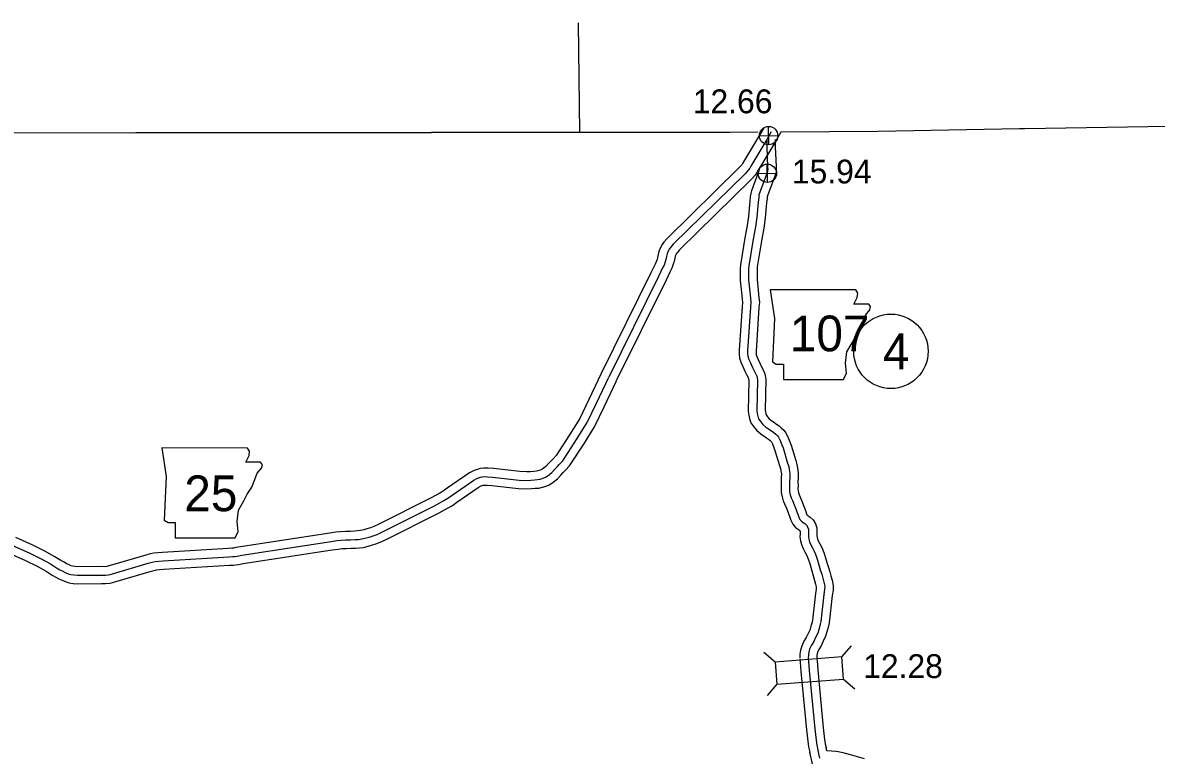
# Model space of a CAD drawing. Extents: x -83719 to 153526, y -11835 to 11446.
# Drawn here: x 2076 to 2746, y 1439 to 1872 of the extents above; entities that cross this region are included whole.
import ezdxf

# ---------------------------------------------------------------- set-up
doc = ezdxf.new("R2010")
doc.units = 0
for name, color, linetype in [('Level 10', 7, 'Continuous'), ('Level 2', 7, 'Continuous'), ('Level 20', 7, 'Continuous'), ('Level 21', 7, 'Continuous'), ('Level 25', 7, 'Continuous'), ('Level 26', 7, 'Continuous'), ('Level 27', 7, 'Continuous'), ('Level 58', 7, 'Continuous'), ('Level 59', 7, 'Continuous')]:
    doc.layers.add(name, color=color, linetype=linetype)

msp = doc.modelspace()

# ---------------------------------------------------------------- linework, layer by layer
at = {"layer": 'Level 10'}
for points in [[(2513.73, 1809.47), (2511.23, 1805.08), (2501.88, 1789.42), (2501.23, 1788.3), (2500.81, 1787.66), (2499.12, 1785.81), (2456.58, 1744.1), (2454.67, 1741.83), (2453.65, 1740.45), (2452.65, 1738.78), (2451.76, 1736.44), (2451.34, 1734.54), (2450.97, 1732.83), (2450.68, 1731.72), (2450.17, 1730.29), (2449.46, 1728.82), (2447.01, 1723.71), (2417.58, 1664.31), (2410.4, 1648.84), (2405, 1637.69), (2398.9, 1627.99), (2390.91, 1615.82), (2389.18, 1613.88), (2387.98, 1612.59), (2386.49, 1611.05), (2384.87, 1609.32), (2383.9, 1608.48), (2383.02, 1607.85), (2382.46, 1607.51), (2381.49, 1607.14), (2380.26, 1606.69), (2379.34, 1606.51), (2377.72, 1606.39), (2375.79, 1606.22), (2373.62, 1606.14), (2369.44, 1606.32), (2353.87, 1608.05), (2350.72, 1608.3), (2348.23, 1608.37), (2346.07, 1608.12), (2344.21, 1607.64), (2342.44, 1606.97), (2339.66, 1605.49), (2326.55, 1596.43), (2324.27, 1594.76), (2322.24, 1593.65), (2317.04, 1590.76), (2285.83, 1574.97), (2283.21, 1573.84), (2281.12, 1573.06), (2279.05, 1572.46), (2277.22, 1571.9), (2275.29, 1571.42), (2273.76, 1571.26), (2271.71, 1571.15), (2269.25, 1570.99), (2266.39, 1570.93), (2263.41, 1570.79), (2260.75, 1570.46), (2257.11, 1569.9), (2204.4, 1561.83), (2201.66, 1561.36), (2200.22, 1561.15), (2199.12, 1561.04), (2197.12, 1560.9), (2158.21, 1558.56), (2155.54, 1558.4), (2153.03, 1558.11), (2151, 1557.69), (2148.27, 1556.94), (2127.3, 1550.77), (2125.34, 1550.21), (2124.29, 1550.11), (2122.24, 1550.18), (2108.12, 1550.09), (2106.41, 1550.21), (2105.1, 1550.41), (2104.17, 1550.7), (2102.7, 1551.32), (2101.52, 1551.89), (2099.98, 1552.7), (2098.11, 1553.77), (2094.55, 1556.02), (2088.68, 1559.22), (2081.56, 1562.76), (2071.42, 1567.34)], [(2523.79, 1806.92), (2519.86, 1800.04), (2510.5, 1784.34), (2509.74, 1783.03), (2508.73, 1781.5), (2506.31, 1778.86), (2463.92, 1737.29), (2462.51, 1735.62), (2461.98, 1734.9), (2461.68, 1734.41), (2461.37, 1733.58), (2461.11, 1732.4), (2460.69, 1730.48), (2460.24, 1728.78), (2459.42, 1726.44), (2458.47, 1724.47), (2455.99, 1719.33), (2426.54, 1659.87)], [(2520.54, 1802.5), (2520.5, 1798.44), (2521.06, 1786.45), (2521.18, 1784.97), (2521.03, 1782.97), (2520.34, 1780.82), (2516.02, 1769.23), (2515.85, 1768.58), (2515.73, 1767.72), (2515.46, 1765.14), (2514.67, 1756.16), (2513.88, 1750.22), (2512.45, 1742.71), (2509.94, 1727.28), (2509.81, 1725.66), (2509.78, 1724.27), (2509.78, 1722.4), (2509.83, 1719.91), (2510.73, 1711.15), (2510.87, 1709.07), (2511.19, 1706.45), (2510.95, 1703.2), (2509.24, 1677.52), (2509.19, 1675.95), (2509.23, 1675.57), (2509.65, 1674.36), (2510.51, 1672.55), (2511.63, 1669.96), (2512.53, 1668.18), (2513.4, 1666.49), (2514.43, 1664.13), (2514.99, 1661), (2514.59, 1642.55), (2514.73, 1641.57), (2515.03, 1640.37), (2515.23, 1639.76), (2515.98, 1638.69), (2516.88, 1637.58), (2517.91, 1636.7), (2519.6, 1635.63), (2521.39, 1634.38), (2522.81, 1633.28), (2524.16, 1632.16), (2525.57, 1630.86), (2526.66, 1629.36), (2528.07, 1626.92), (2529.18, 1623.94), (2529.9, 1621.94), (2532.68, 1612.8), (2533.41, 1610.45), (2533.78, 1608.35), (2534.2, 1605.61), (2534.14, 1602.46), (2533.99, 1600.24), (2534.04, 1597.93), (2534.01, 1596.08), (2534.06, 1594.99), (2534.27, 1593.8), (2534.64, 1592.71), (2535.31, 1591.19), (2536.4, 1588.52), (2537.33, 1586.18), (2538.04, 1584.31), (2538.59, 1582.75), (2539.1, 1581.32), (2539.34, 1580.81), (2539.42, 1580.72), (2540.06, 1580.25), (2541.29, 1579.37), (2542.89, 1577.78), (2544.37, 1575.46), (2545.12, 1573.04), (2545.21, 1571.18), (2545.24, 1569.46), (2545.21, 1568.37), (2545.37, 1567.41), (2545.63, 1566.43), (2546.15, 1565.08), (2546.93, 1563.61), (2548.12, 1561.45), (2549.32, 1558.56), (2550.33, 1555.44), (2551.15, 1552.64), (2551.96, 1549.69), (2552.8, 1547.08), (2553.48, 1544.68), (2554.18, 1542.14), (2554.81, 1539.01), (2554.72, 1536.16), (2554.32, 1533), (2552.48, 1516.9), (2552.03, 1514.89), (2551.29, 1512.13), (2550.32, 1509.04), (2548.97, 1506.11), (2547.71, 1503.42), (2546.36, 1501.26), (2545.54, 1499.52), (2545.27, 1498.63), (2545.13, 1497.64), (2545.11, 1496.16)], [(2511.14, 1785.13), (2511.15, 1784.97), (2511.14, 1784.89), (2510.89, 1784.08), (2506.48, 1772.26), (2506.03, 1770.56), (2505.8, 1768.93), (2505.51, 1766.09), (2504.72, 1757.26), (2504, 1751.81), (2502.6, 1744.44), (2500, 1728.5), (2499.82, 1726.17), (2499.78, 1724.36), (2499.78, 1722.28), (2499.84, 1719.3), (2500.77, 1710.31), (2500.91, 1708.13), (2501.15, 1706.21), (2500.97, 1703.91), (2499.25, 1678.01), (2499.17, 1675.62), (2499.39, 1673.41), (2500.38, 1670.57), (2501.4, 1668.41), (2502.58, 1665.7), (2503.62, 1663.64), (2504.35, 1662.21), (2504.79, 1661.2), (2504.97, 1660.2), (2504.58, 1641.95), (2504.9, 1639.67), (2505.41, 1637.6), (2506.2, 1635.22), (2507.98, 1632.68), (2509.69, 1630.56), (2511.98, 1628.63), (2514.07, 1627.3), (2515.45, 1626.33), (2516.54, 1625.48), (2517.57, 1624.64), (2518.06, 1624.18), (2518.27, 1623.89), (2519, 1622.64), (2519.79, 1620.5), (2520.41, 1618.79), (2523.12, 1609.86), (2523.67, 1608.1), (2523.91, 1606.73), (2524.18, 1604.94), (2524.15, 1602.88), (2523.99, 1600.48), (2524.04, 1597.91), (2524.01, 1595.95), (2524.09, 1593.9), (2524.56, 1591.3), (2525.32, 1589.07), (2526.11, 1587.28), (2527.13, 1584.78), (2528.02, 1582.55), (2528.65, 1580.89), (2529.16, 1579.41), (2529.85, 1577.52), (2530.87, 1575.31), (2532.63, 1573.3), (2534.22, 1572.14), (2534.81, 1571.71), (2535.05, 1571.47), (2535.19, 1571.26), (2535.21, 1570.84), (2535.24, 1569.49), (2535.19, 1567.7), (2535.57, 1565.33), (2536.1, 1563.32), (2537.05, 1560.89), (2538.14, 1558.85), (2539.1, 1557.11), (2539.93, 1555.1), (2540.77, 1552.5), (2541.53, 1549.92), (2542.37, 1546.82), (2543.23, 1544.18), (2543.85, 1542), (2544.44, 1539.83), (2544.78, 1538.16), (2544.74, 1536.93), (2544.39, 1534.2), (2542.6, 1518.56), (2542.32, 1517.27), (2541.69, 1514.93), (2540.97, 1512.65), (2539.9, 1510.32), (2538.91, 1508.21), (2537.56, 1506.05), (2536.2, 1503.14), (2535.47, 1500.8), (2535.14, 1498.38), (2535.11, 1496.03)], [(2281.87, 1562.86), (2284.27, 1563.56), (2286.94, 1564.56), (2290.07, 1565.9), (2321.73, 1581.92), (2327.06, 1584.89), (2329.65, 1586.3), (2332.35, 1588.29), (2344.86, 1596.93), (2346.57, 1597.84), (2347.25, 1598.1), (2347.91, 1598.27), (2348.67, 1598.36), (2350.19, 1598.32), (2352.92, 1598.1), (2368.67, 1596.34), (2373.59, 1596.13), (2376.42, 1596.23), (2378.55, 1596.42), (2380.66, 1596.59), (2382.93, 1597.02), (2385.01, 1597.78), (2386.82, 1598.48), (2388.5, 1599.47), (2390.11, 1600.63), (2391.82, 1602.12), (2393.72, 1604.15), (2395.23, 1605.69), (2396.57, 1607.14), (2398.87, 1609.71), (2407.31, 1622.59), (2413.76, 1632.84), (2419.44, 1644.55), (2426.59, 1659.98)], [(2067.57, 1558.11), (2077.27, 1553.72), (2084.06, 1550.35), (2089.48, 1547.39), (2092.96, 1545.19), (2095.16, 1543.94), (2096.99, 1542.97), (2098.59, 1542.2), (2100.76, 1541.29), (2102.85, 1540.64), (2105.28, 1540.26), (2107.79, 1540.08), (2122.1, 1540.18), (2124.59, 1540.09), (2127.21, 1540.34), (2130.09, 1541.16), (2151.01, 1547.32), (2153.33, 1547.96), (2154.61, 1548.22), (2156.43, 1548.43), (2158.82, 1548.58), (2197.77, 1550.92), (2199.97, 1551.08), (2201.46, 1551.23), (2203.22, 1551.49), (2205.99, 1551.95), (2258.63, 1560.02), (2262.11, 1560.56), (2264.25, 1560.81), (2266.74, 1560.93), (2269.68, 1561), (2272.29, 1561.16), (2274.56, 1561.29), (2277.03, 1561.55), (2279.88, 1562.25), (2281.87, 1562.86)], [(2535.13, 1495.52), (2535.3, 1493.65), (2535.71, 1488.27), (2539.04, 1453.76), (2539.81, 1446.93), (2540.21, 1443.65), (2541.02, 1440.55), (2541.06, 1440.42)], [(2545.11, 1496.16), (2545.26, 1494.48), (2545.67, 1489.13), (2548.98, 1454.8), (2549.75, 1448.1), (2550.06, 1445.51), (2550.63, 1443.3), (2550.7, 1443.09)], [(2573.26, 1436.57), (2565.03, 1438.91), (2560.75, 1440.11), (2557.8, 1440.8), (2556.31, 1440.98), (2553.79, 1441.17), (2551.11, 1441.4), (2550.63, 1443.3)], [(2542.86, 1432.67), (2541.02, 1440.55)]]:
    msp.add_lwpolyline(points, dxfattribs=at)
at = {"layer": 'Level 2'}
for points in [[(2404.98, 1806.74), (2404.27, 1871.57)], [(3033.67, 1815.25), (3018.04, 1813.99), (3017.14, 1814.01), (2930.3, 1813.62), (2843.61, 1812.13), (2842.21, 1812.1), (2755.43, 1810.27), (2753.13, 1810.29), (2668.08, 1808.86), (2665.08, 1808.76), (2581.49, 1807.21), (2523.79, 1806.92)], [(1796.81, 1807.3), (1800.48, 1807.32), (1802.42, 1807.29), (1888.56, 1807.21), (1890.06, 1807.18), (1978, 1807.03), (1978.84, 1807.05), (2066.22, 1806.69), (2140.01, 1806.55), (2142.41, 1806.61), (2228.85, 1806.69), (2317.31, 1806.73)], [(2417.96, 1806.65), (2405.58, 1806.69), (2404.98, 1806.74), (2317.31, 1806.73)], [(2510.3, 1806.85), (2493.78, 1806.76), (2493.05, 1806.71), (2417.96, 1806.65)]]:
    msp.add_lwpolyline(points, dxfattribs=at)
at = {"layer": 'Level 20'}
for p, q in [((2559.93, 1496.78), (2565.67, 1503.45)), ((2520.45, 1493.78), (2513.77, 1499.51)), ((2560.93, 1483.61), (2567.61, 1477.88)), ((2521.45, 1480.62), (2515.71, 1473.94))]:
    msp.add_line(p, q, dxfattribs=at)
msp.add_lwpolyline([(2559.93, 1496.78), (2520.45, 1493.78), (2521.45, 1480.62), (2560.93, 1483.61)], close=True, dxfattribs=at)
at = {"layer": 'Level 21'}
for points in [[(2517.5, 1713.75), (2520.04, 1696.83), (2518.91, 1671.17), (2521.16, 1669.76), (2525.39, 1669.76), (2525.39, 1660.74), (2560.92, 1660.74), (2562.61, 1664.4), (2562.05, 1670.32), (2562.9, 1677.09), (2566, 1682.45), (2567.97, 1686.4), (2570.79, 1690.63), (2572.48, 1695.14), (2573.89, 1698.8), (2576.43, 1701.9), (2576.99, 1703.88), (2575.87, 1705.29), (2567.12, 1705.29), (2569.1, 1709.24), (2569.38, 1711.77), (2568.21, 1713.72)], [(2157.82, 1620.27), (2160.36, 1603.35), (2159.23, 1577.69), (2161.49, 1576.28), (2165.72, 1576.28), (2165.72, 1567.26), (2201.24, 1567.26), (2202.94, 1570.93), (2202.37, 1576.85), (2203.22, 1583.61), (2206.32, 1588.97), (2208.29, 1592.92), (2211.11, 1597.15), (2212.8, 1601.66), (2214.21, 1605.33), (2216.75, 1608.43), (2217.32, 1610.4), (2216.19, 1611.81), (2207.45, 1611.81), (2209.42, 1615.76), (2209.7, 1618.3), (2208.53, 1620.25)]]:
    msp.add_lwpolyline(points, close=True, dxfattribs=at)
at = {"layer": 'Level 26'}
for p, q in [((2516.76, 1799.42), (2516.51, 1810.27)), ((2511.21, 1804.72), (2522.06, 1804.97)), ((2516.02, 1777.14), (2515.77, 1787.99)), ((2510.47, 1782.44), (2521.32, 1782.69))]:
    msp.add_line(p, q, dxfattribs=at)
for centre in [(2516.63, 1804.85), (2515.9, 1782.57)]:
    msp.add_circle(centre, 5.43, dxfattribs=at)
at = {"layer": 'Level 27'}
msp.add_circle((2588.95, 1677.38), 22, dxfattribs=at)
at = {"layer": 'Level 59'}
for points in [[(2518.07, 1806.99), (2515.54, 1802.56), (2506.19, 1786.88), (2505.48, 1785.66), (2504.77, 1784.58), (2502.72, 1782.34), (2460.25, 1740.7), (2458.59, 1738.73), (2457.81, 1737.68), (2457.17, 1736.59), (2456.56, 1735.01), (2456.23, 1733.47), (2455.83, 1731.66), (2455.46, 1730.25), (2454.8, 1728.36), (2453.97, 1726.64), (2451.5, 1721.52), (2422.06, 1662.09)], [(2515.54, 1802.56), (2515.5, 1798.35), (2516.07, 1786.13), (2516.16, 1784.97), (2516.08, 1783.93), (2515.61, 1782.45), (2511.25, 1770.74), (2510.94, 1769.57), (2510.76, 1768.33), (2510.48, 1765.61), (2509.7, 1756.71), (2508.94, 1751.02), (2507.52, 1743.57), (2504.97, 1727.89), (2504.81, 1725.92), (2504.78, 1724.31), (2504.78, 1722.34), (2504.84, 1719.6), (2505.75, 1710.73), (2505.89, 1708.6), (2506.17, 1706.33), (2505.96, 1703.55), (2504.24, 1677.76), (2504.18, 1675.79), (2504.31, 1674.49), (2505.01, 1672.46), (2505.95, 1670.48), (2507.11, 1667.83), (2508.08, 1665.91), (2508.88, 1664.35), (2509.61, 1662.66), (2509.98, 1660.6), (2509.59, 1642.25), (2509.82, 1640.62), (2510.22, 1638.99), (2510.71, 1637.49), (2511.98, 1635.68), (2513.28, 1634.07), (2514.94, 1632.66), (2516.83, 1631.46), (2518.42, 1630.36), (2519.68, 1629.38), (2520.86, 1628.4), (2521.81, 1627.52), (2522.46, 1626.63), (2523.53, 1624.78), (2524.49, 1622.22), (2525.16, 1620.37), (2527.9, 1611.33), (2528.54, 1609.27), (2528.85, 1607.54), (2529.19, 1605.28), (2529.14, 1602.67), (2528.99, 1600.36), (2529.04, 1597.92), (2529.01, 1596.02), (2529.07, 1594.45), (2529.41, 1592.55), (2529.98, 1590.89), (2530.71, 1589.23), (2531.76, 1586.65), (2532.68, 1584.36), (2533.34, 1582.6), (2533.87, 1581.08), (2534.47, 1579.42), (2535.1, 1578.06), (2536.02, 1577.01), (2537.14, 1576.19), (2538.05, 1575.54), (2538.97, 1574.63), (2539.8, 1573.34), (2540.15, 1572.18), (2540.21, 1571.01), (2540.24, 1569.47), (2540.2, 1568.03), (2540.47, 1566.37), (2540.87, 1564.87), (2541.6, 1562.98), (2542.54, 1561.23), (2543.61, 1559.28), (2544.63, 1556.83), (2545.55, 1553.97), (2546.34, 1551.28), (2547.16, 1548.26), (2548.02, 1545.63), (2548.66, 1543.34), (2549.31, 1540.98), (2549.79, 1538.58), (2549.73, 1536.55), (2549.36, 1533.6), (2547.54, 1517.73), (2547.17, 1516.08), (2546.49, 1513.53), (2545.65, 1510.84), (2544.43, 1508.21), (2543.31, 1505.82), (2541.96, 1503.66), (2540.87, 1501.33), (2540.37, 1499.72), (2540.14, 1498.01), (2540.11, 1495.97)], [(2280.44, 1567.65), (2282.69, 1568.31), (2285.07, 1569.2), (2287.95, 1570.44), (2319.38, 1586.34), (2324.65, 1589.27), (2326.96, 1590.53), (2329.45, 1592.36), (2342.26, 1601.21), (2344.5, 1602.4), (2345.73, 1602.87), (2346.99, 1603.2), (2348.45, 1603.36), (2350.46, 1603.31), (2353.4, 1603.08), (2369.06, 1601.33), (2373.6, 1601.13), (2376.1, 1601.23), (2378.13, 1601.41), (2380, 1601.55), (2381.6, 1601.85), (2383.25, 1602.46), (2384.64, 1602.99), (2385.76, 1603.66), (2387.01, 1604.55), (2388.35, 1605.72), (2390.1, 1607.6), (2391.6, 1609.14), (2392.87, 1610.51), (2394.89, 1612.76), (2403.11, 1625.29), (2409.38, 1635.27), (2414.92, 1646.7), (2422.06, 1662.09)], [(2069.5, 1562.72), (2079.41, 1558.24), (2086.37, 1554.79), (2092.01, 1551.71), (2095.54, 1549.48), (2097.57, 1548.32), (2099.26, 1547.43), (2100.64, 1546.76), (2102.46, 1545.99), (2103.97, 1545.53), (2105.85, 1545.24), (2107.96, 1545.08), (2122.17, 1545.18), (2124.44, 1545.1), (2126.27, 1545.27), (2128.69, 1545.96), (2149.64, 1552.13), (2152.16, 1552.83), (2153.82, 1553.16), (2155.99, 1553.42), (2158.52, 1553.57), (2197.44, 1555.91), (2199.54, 1556.06), (2200.84, 1556.19), (2202.44, 1556.43), (2205.2, 1556.89), (2257.87, 1564.96), (2261.43, 1565.51), (2263.83, 1565.8), (2266.56, 1565.93), (2269.46, 1566), (2272, 1566.16), (2274.16, 1566.27), (2276.16, 1566.49), (2278.55, 1567.08), (2280.44, 1567.65)], [(2540.11, 1495.97), (2540.28, 1494.07), (2540.69, 1488.7), (2544.01, 1454.28), (2544.78, 1447.52), (2545.14, 1444.58), (2545.82, 1441.92), (2545.93, 1441.59)], [(2547.01, 1436.91), (2545.93, 1441.59)]]:
    msp.add_lwpolyline(points, dxfattribs=at)

# ---------------------------------------------------------------- texts
at = {"layer": 'Level 21'}
for s, p in [('107', (2529.18, 1677.39)), ('25', (2171.08, 1582.91))]:
    msp.add_text(s, height=21.12, dxfattribs=at).set_placement(p)
at = {"layer": 'Level 25'}
for s, p in [('12.66', (2471.79, 1818.05)), ('15.94', (2530.4, 1776.58))]:
    msp.add_text(s, height=14.08, dxfattribs=at).set_placement(p)
at = {"layer": 'Level 27'}
msp.add_text('4', height=21.12, dxfattribs=at).set_placement((2584.23, 1666.82))
at = {"layer": 'Level 58'}
msp.add_text('12.28', height=14.08, dxfattribs=at).set_placement((2572.56, 1484.31))

doc.saveas('drawing.dxf')
